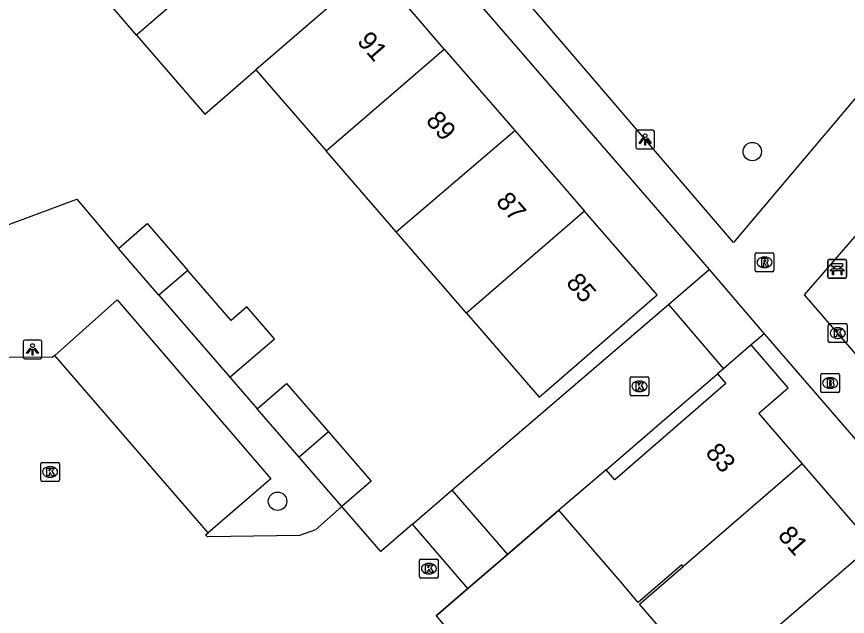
# Model space of a CAD drawing. Extents: x 160304 to 160954, y 383686 to 384161.
# Drawn here: x 160559.37 to 160603.52, y 383968.02 to 383999.88 of the extents above; entities that cross this region are included whole.
import ezdxf

# ---------------------------------------------------------------- set-up
doc = ezdxf.new("R2010")
doc.units = 0
for name, color, linetype in [('IMGEO_Bank', 7, 'Continuous'), ('IMGEO_Boom', 7, 'Continuous'), ('IMGEO_Brandkraan', 7, 'Continuous'), ('IMGEO_Kolk', 7, 'Continuous'), ('IMGEO_Lichtpunt', 7, 'Continuous'), ('IMGEO_Muur', 7, 'Continuous'), ('IMGEO_Pand', 7, 'Continuous'), ('IMGEO_Pand_nummerreeks', 7, 'Continuous'), ('IMGEO_Rijbaan_lokaal_open', 7, 'Continuous'), ('IMGEO_Rioolput', 7, 'Continuous'), ('IMGEO_Voetpad_open', 7, 'Continuous')]:
    doc.layers.add(name, color=color, linetype=linetype)

msp = doc.modelspace()

# ---------------------------------------------------------------- linework, layer by layer
at = {"layer": 'IMGEO_Bank'}
for p, q in [((160602.48, 383986.059), (160602.48, 383986.9)), ((160602.48, 383986.9), (160602.48, 383986.059)), ((160602.555, 383986.984), (160603.396, 383986.984)), ((160603.396, 383986.984), (160602.555, 383986.984)), ((160603.48, 383986.909), (160603.48, 383986.068)), ((160603.48, 383986.068), (160603.48, 383986.909)), ((160602.789, 383986.49), (160602.789, 383986.596)), ((160602.833, 383986.596), (160602.833, 383986.49)), ((160603.121, 383986.602), (160602.839, 383986.602)), ((160602.839, 383986.484), (160603.121, 383986.484)), ((160603.127, 383986.49), (160603.127, 383986.596)), ((160603.171, 383986.596), (160603.171, 383986.49)), ((160603.177, 383986.382), (160602.784, 383986.382)), ((160603.405, 383985.984), (160602.564, 383985.984)), ((160602.564, 383985.984), (160603.405, 383985.984))]:
    msp.add_line(p, q, dxfattribs=at)
for points in [[(160602.727, 383986.382), (160602.585, 383986.382), (160602.697, 383986.484), (160602.783, 383986.484)], [(160602.783, 383986.602), (160602.697, 383986.602), (160602.697, 383986.763), (160603.26, 383986.763), (160603.26, 383986.602), (160603.177, 383986.602)], [(160603.177, 383986.484), (160603.26, 383986.484), (160603.372, 383986.382), (160603.233, 383986.382)], [(160602.777, 383986.375), (160602.777, 383986.168), (160602.734, 383986.168), (160602.734, 383986.375)], [(160603.227, 383986.375), (160603.227, 383986.168), (160603.183, 383986.168), (160603.183, 383986.375)]]:
    msp.add_lwpolyline(points, dxfattribs=at)
for centre, radius, start, end in [((160602.558, 383986.906), 0.0779, 92.4484, 184.2845), ((160602.558, 383986.906), 0.0779, 92.4484, 184.2845), ((160603.402, 383986.906), 0.0779, 2.4484, 94.2845), ((160603.402, 383986.906), 0.0779, 2.4484, 94.2845), ((160602.782, 383986.595), 0.00671, 2.8957, 87.1043), ((160602.782, 383986.491), 0.00671, 272.8957, 357.1043), ((160602.839, 383986.595), 0.00671, 92.8957, 177.1043), ((160602.839, 383986.491), 0.00671, 182.8957, 267.1043), ((160603.121, 383986.595), 0.00671, 2.8957, 87.1043), ((160603.121, 383986.491), 0.00671, 272.8957, 357.1043), ((160603.178, 383986.595), 0.00671, 92.8957, 177.1043), ((160603.178, 383986.491), 0.00671, 182.8957, 267.1043), ((160602.558, 383986.062), 0.0779, 182.4484, 274.2845), ((160602.558, 383986.062), 0.0779, 182.4484, 274.2845), ((160602.727, 383986.375), 0.00671, 2.8957, 87.1043), ((160602.784, 383986.375), 0.00671, 92.8957, 177.1043), ((160603.176, 383986.375), 0.00671, 2.8957, 87.1043), ((160603.233, 383986.375), 0.00671, 92.8957, 177.1043), ((160603.402, 383986.062), 0.0779, 272.4484, 4.2845), ((160603.402, 383986.062), 0.0779, 272.4484, 4.2845)]:
    msp.add_arc(centre, radius, start, end, dxfattribs=at)
at = {"layer": 'IMGEO_Boom'}
for centre in [(160598.466, 383992.708), (160573.236, 383974.138)]:
    msp.add_circle(centre, 0.489, dxfattribs=at)
at = {"layer": 'IMGEO_Brandkraan'}
for p, q in [((160602.104, 383979.992), (160602.104, 383980.844)), ((160602.179, 383980.918), (160603.031, 383980.918)), ((160602.592, 383980.698), (160602.617, 383980.698)), ((160603.105, 383980.844), (160603.105, 383979.992)), ((160603.031, 383979.918), (160602.179, 383979.918)), ((160602.615, 383980.138), (160602.59, 383980.138))]:
    msp.add_line(p, q, dxfattribs=at)
for points in [[(160602.104, 383979.992), (160602.104, 383980.844)], [(160602.179, 383980.918), (160603.031, 383980.918)], [(160603.105, 383980.844), (160603.105, 383979.992)], [(160602.452, 383980.618), (160602.452, 383980.218), (160602.665, 383980.218)], [(160602.683, 383980.618), (160602.452, 383980.618)], [(160602.631, 383980.537), (160602.577, 383980.537), (160602.577, 383980.461)], [(160602.577, 383980.461), (160602.63, 383980.461)], [(160602.639, 383980.385), (160602.577, 383980.385), (160602.577, 383980.304)], [(160602.577, 383980.304), (160602.639, 383980.304)], [(160603.031, 383979.918), (160602.179, 383979.918)]]:
    msp.add_lwpolyline(points, dxfattribs=at)
for centre, radius, start, end in [((160602.181, 383980.842), 0.0765, 91.552, 178.448), ((160602.181, 383980.842), 0.0765, 91.552, 178.448), ((160603.029, 383980.842), 0.0765, 1.552, 88.448), ((160603.029, 383980.842), 0.0765, 1.552, 88.448), ((160602.632, 383980.499), 0.0379, 267.8285, 90.9355), ((160602.64, 383980.344), 0.0404, 269.8759, 90.5077), ((160602.687, 383980.473), 0.145, 59.4692, 91.5367), ((160602.712, 383980.52), 0.0922, 285.5137, 58.1501), ((160602.717, 383980.328), 0.105, 301.3115, 78.989), ((160602.181, 383979.994), 0.0765, 181.552, 268.448), ((160602.181, 383979.994), 0.0765, 181.552, 268.448), ((160602.671, 383980.469), 0.251, 268.6676, 293.5347), ((160603.029, 383979.994), 0.0765, 271.552, 358.448), ((160603.029, 383979.994), 0.0765, 271.552, 358.448)]:
    msp.add_arc(centre, radius, start, end, dxfattribs=at)
for centre, major_axis, ratio, start_param, end_param in [((160602.591, 383980.418), (-0.387, 0.002), 0.722429, 4.712389, 7.853982), ((160602.616, 383980.418), (-0.39, 0.002), 0.717154, 1.570796, 4.712389)]:
    msp.add_ellipse(centre, major_axis=major_axis, ratio=ratio, start_param=start_param, end_param=end_param, dxfattribs=at)
at = {"layer": 'IMGEO_Kolk'}
for p, q in [((160602.505, 383982.644), (160602.505, 383983.496)), ((160602.58, 383983.57), (160603.432, 383983.57)), ((160602.993, 383983.35), (160603.018, 383983.35)), ((160603.506, 383983.496), (160603.506, 383982.644)), ((160603.432, 383982.57), (160602.58, 383982.57)), ((160603.016, 383982.79), (160602.991, 383982.79)), ((160592.047, 383980.743), (160592.899, 383980.743)), ((160591.972, 383979.817), (160591.972, 383980.669)), ((160592.46, 383980.523), (160592.485, 383980.523)), ((160592.973, 383980.669), (160592.973, 383979.817)), ((160592.483, 383979.963), (160592.458, 383979.963)), ((160592.899, 383979.743), (160592.047, 383979.743)), ((160560.649, 383975.266), (160560.649, 383976.118)), ((160560.724, 383976.192), (160561.576, 383976.192)), ((160561.137, 383975.972), (160561.162, 383975.972)), ((160561.65, 383976.118), (160561.65, 383975.266)), ((160561.16, 383975.412), (160561.135, 383975.412)), ((160561.576, 383975.192), (160560.724, 383975.192)), ((160580.78, 383970.133), (160580.78, 383970.985)), ((160580.855, 383971.059), (160581.707, 383971.059)), ((160581.781, 383970.985), (160581.781, 383970.133)), ((160581.268, 383970.839), (160581.293, 383970.839)), ((160581.291, 383970.279), (160581.266, 383970.279)), ((160581.707, 383970.059), (160580.855, 383970.059))]:
    msp.add_line(p, q, dxfattribs=at)
for points in [[(160602.505, 383982.644), (160602.505, 383983.496)], [(160602.58, 383983.57), (160603.432, 383983.57)], [(160603.506, 383983.496), (160603.506, 383982.644)], [(160602.826, 383983.27), (160602.949, 383983.27), (160602.949, 383983.119), (160603.079, 383983.27), (160603.243, 383983.27), (160603.097, 383983.119), (160603.25, 383982.87), (160603.098, 383982.87), (160603.013, 383983.034), (160602.949, 383982.967), (160602.949, 383982.87), (160602.826, 383982.87), (160602.826, 383983.27)], [(160603.432, 383982.57), (160602.58, 383982.57)], [(160592.047, 383980.743), (160592.899, 383980.743)], [(160591.972, 383979.817), (160591.972, 383980.669)], [(160592.293, 383980.443), (160592.416, 383980.443), (160592.416, 383980.292), (160592.546, 383980.443), (160592.71, 383980.443), (160592.564, 383980.292), (160592.717, 383980.043), (160592.565, 383980.043), (160592.48, 383980.207), (160592.416, 383980.14), (160592.416, 383980.043), (160592.293, 383980.043), (160592.293, 383980.443)], [(160592.973, 383980.669), (160592.973, 383979.817)], [(160592.899, 383979.743), (160592.047, 383979.743)], [(160560.649, 383975.266), (160560.649, 383976.118)], [(160560.724, 383976.192), (160561.576, 383976.192)], [(160560.97, 383975.892), (160561.093, 383975.892), (160561.093, 383975.741), (160561.223, 383975.892), (160561.387, 383975.892), (160561.241, 383975.741), (160561.394, 383975.492), (160561.242, 383975.492), (160561.157, 383975.656), (160561.093, 383975.589), (160561.093, 383975.492), (160560.97, 383975.492), (160560.97, 383975.892)], [(160561.65, 383976.118), (160561.65, 383975.266)], [(160561.576, 383975.192), (160560.724, 383975.192)], [(160580.78, 383970.133), (160580.78, 383970.985)], [(160580.855, 383971.059), (160581.707, 383971.059)], [(160581.781, 383970.985), (160581.781, 383970.133)], [(160581.101, 383970.759), (160581.224, 383970.759), (160581.224, 383970.608), (160581.354, 383970.759), (160581.518, 383970.759), (160581.372, 383970.608), (160581.525, 383970.359), (160581.373, 383970.359), (160581.288, 383970.523), (160581.224, 383970.456), (160581.224, 383970.359), (160581.101, 383970.359), (160581.101, 383970.759)], [(160581.707, 383970.059), (160580.855, 383970.059)]]:
    msp.add_lwpolyline(points, dxfattribs=at)
for centre, start, end in [((160602.582, 383983.494), 91.552, 178.448), ((160602.582, 383983.494), 91.552, 178.448), ((160603.43, 383983.494), 1.552, 88.448), ((160603.43, 383983.494), 1.552, 88.448), ((160602.582, 383982.646), 181.552, 268.448), ((160602.582, 383982.646), 181.552, 268.448), ((160603.43, 383982.646), 271.552, 358.448), ((160603.43, 383982.646), 271.552, 358.448), ((160592.049, 383980.667), 91.552, 178.448), ((160592.049, 383980.667), 91.552, 178.448), ((160592.897, 383980.667), 1.552, 88.448), ((160592.897, 383980.667), 1.552, 88.448), ((160592.049, 383979.819), 181.552, 268.448), ((160592.049, 383979.819), 181.552, 268.448), ((160592.897, 383979.819), 271.552, 358.448), ((160592.897, 383979.819), 271.552, 358.448), ((160560.726, 383976.116), 91.552, 178.448), ((160560.726, 383976.116), 91.552, 178.448), ((160561.574, 383976.116), 1.552, 88.448), ((160561.574, 383976.116), 1.552, 88.448), ((160560.726, 383975.268), 181.552, 268.448), ((160560.726, 383975.268), 181.552, 268.448), ((160561.574, 383975.268), 271.552, 358.448), ((160561.574, 383975.268), 271.552, 358.448), ((160580.857, 383970.983), 91.552, 178.448), ((160580.857, 383970.983), 91.552, 178.448), ((160581.705, 383970.983), 1.552, 88.448), ((160581.705, 383970.983), 1.552, 88.448), ((160580.857, 383970.135), 181.552, 268.448), ((160580.857, 383970.135), 181.552, 268.448), ((160581.705, 383970.135), 271.552, 358.448), ((160581.705, 383970.135), 271.552, 358.448)]:
    msp.add_arc(centre, 0.0765, start, end, dxfattribs=at)
for centre, major_axis, ratio, start_param, end_param in [((160602.992, 383983.07), (-0.387, 0.002), 0.722429, 4.712389, 7.853982), ((160603.017, 383983.07), (-0.39, 0.002), 0.717154, 1.570796, 4.712389), ((160592.459, 383980.243), (-0.387, 0.002), 0.722429, 4.712389, 7.853982), ((160592.484, 383980.243), (-0.39, 0.002), 0.717154, 1.570796, 4.712389), ((160561.136, 383975.692), (-0.387, 0.002), 0.722429, 4.712389, 7.853982), ((160561.161, 383975.692), (-0.39, 0.002), 0.717154, 1.570796, 4.712389), ((160581.267, 383970.559), (-0.387, 0.002), 0.722429, 4.712389, 7.853982), ((160581.292, 383970.559), (-0.39, 0.002), 0.717154, 1.570796, 4.712389)]:
    msp.add_ellipse(centre, major_axis=major_axis, ratio=ratio, start_param=start_param, end_param=end_param, dxfattribs=at)
at = {"layer": 'IMGEO_Lichtpunt'}
for p, q in [((160592.272, 383993.753), (160592.272, 383992.946)), ((160592.272, 383993.753), (160592.272, 383992.946)), ((160593.174, 383993.848), (160592.366, 383993.848)), ((160593.174, 383993.848), (160592.366, 383993.848)), ((160593.268, 383992.946), (160593.268, 383993.753)), ((160593.268, 383992.946), (160593.268, 383993.753)), ((160592.366, 383992.852), (160593.174, 383992.852)), ((160592.366, 383992.852), (160593.174, 383992.852)), ((160559.715, 383982.605), (160559.715, 383981.798)), ((160559.715, 383982.605), (160559.715, 383981.798)), ((160560.617, 383982.7), (160559.809, 383982.7)), ((160560.617, 383982.7), (160559.809, 383982.7)), ((160560.711, 383981.798), (160560.711, 383982.605)), ((160560.711, 383981.798), (160560.711, 383982.605)), ((160559.809, 383981.704), (160560.617, 383981.704)), ((160559.809, 383981.704), (160560.617, 383981.704))]:
    msp.add_line(p, q, dxfattribs=at)
for points in [[(160592.646, 383993.417), (160592.685, 383993.389), (160592.497, 383993.127), (160592.459, 383993.154), (160592.646, 383993.417)], [(160592.748, 383993.369), (160592.795, 383993.369), (160592.795, 383993.047), (160592.748, 383993.047), (160592.748, 383993.369)], [(160592.858, 383993.389), (160592.896, 383993.416), (160593.083, 383993.154), (160593.044, 383993.126), (160592.858, 383993.389)], [(160560.089, 383982.269), (160560.128, 383982.241), (160559.94, 383981.979), (160559.902, 383982.006), (160560.089, 383982.269)], [(160560.191, 383982.221), (160560.238, 383982.221), (160560.238, 383981.899), (160560.191, 383981.899), (160560.191, 383982.221)], [(160560.301, 383982.241), (160560.339, 383982.268), (160560.526, 383982.006), (160560.487, 383981.978), (160560.301, 383982.241)]]:
    msp.add_lwpolyline(points, dxfattribs=at)
for centre in [(160592.771, 383993.551), (160560.214, 383982.403)]:
    msp.add_circle(centre, 0.0994, dxfattribs=at)
for centre, start, end in [((160592.366, 383993.753), 90, 180), ((160592.366, 383993.753), 90, 180), ((160593.174, 383993.753), 0, 90), ((160593.174, 383993.753), 0, 90), ((160592.366, 383992.946), 180, 270), ((160592.366, 383992.946), 180, 270), ((160593.174, 383992.946), 270, 0), ((160593.174, 383992.946), 270, 360), ((160559.809, 383982.605), 90, 180), ((160559.809, 383982.605), 90, 180), ((160560.617, 383982.605), 0, 90), ((160560.617, 383982.605), 0, 90), ((160559.809, 383981.798), 180, 270), ((160559.809, 383981.798), 180, 270), ((160560.617, 383981.798), 270, 0), ((160560.617, 383981.798), 270, 360)]:
    msp.add_arc(centre, 0.0946, start, end, dxfattribs=at)
at = {"layer": 'IMGEO_Muur'}
for points in [[(160556.789, 383988.043), (160562.568, 383990.188), (160564.778, 383987.564)], [(160585.448, 383971.301), (160588.193, 383973.661)], [(160583.355, 383969.502), (160585.448, 383971.301)], [(160581.663, 383968.047), (160583.355, 383969.502)]]:
    msp.add_lwpolyline(points, dxfattribs=at)
at = {"layer": 'IMGEO_Pand'}
for points in [[(160571.874, 384004.582), (160571.96, 384004.48), (160568.36, 384001.38), (160568.47, 384001.25), (160567.029, 384000), (160565.747, 383998.888)], [(160565.747, 383998.888), (160564.787, 384000), (160561.911, 384003.332)], [(160578.378, 384002.452), (160575.523, 384000), (160572.091, 383997.052)], [(160582.098, 383998.155), (160580.501, 384000), (160578.378, 384002.452)], [(160565.747, 383998.888), (160569.367, 383994.694), (160572.091, 383997.052)], [(160575.822, 383992.743), (160582.098, 383998.155)], [(160582.098, 383998.155), (160585.838, 383993.835)], [(160572.091, 383997.052), (160575.822, 383992.743)], [(160579.547, 383988.439), (160585.838, 383993.835)], [(160585.838, 383993.835), (160589.554, 383989.543)], [(160579.547, 383988.439), (160575.822, 383992.743)], [(160583.274, 383984.134), (160583.867, 383983.449), (160587.14, 383979.669), (160593.406, 383985.093), (160589.554, 383989.543)], [(160589.554, 383989.543), (160583.274, 383984.134)], [(160564.778, 383987.564), (160566.305, 383988.886), (160568.461, 383986.396)], [(160583.274, 383984.134), (160579.547, 383988.439)], [(160566.932, 383985.077), (160564.778, 383987.564)], [(160568.461, 383986.396), (160566.932, 383985.077)], [(160570.701, 383980.722), (160573.066, 383982.77), (160571.603, 383984.46), (160570.765, 383983.734), (160568.461, 383986.396)], [(160566.932, 383985.077), (160570.701, 383980.722)], [(160598.414, 383982.45), (160596.935, 383981.178)], [(160601.124, 383976.14), (160598.806, 383978.817), (160600.377, 383980.168), (160598.414, 383982.45)], [(160596.935, 383981.178), (160596.609, 383980.898)], [(160596.609, 383980.898), (160597.055, 383980.383), (160591.158, 383975.278), (160590.695, 383975.813)], [(160572.156, 383979.048), (160573.716, 383980.399), (160575.946, 383977.823)], [(160574.383, 383976.476), (160572.156, 383979.048)], [(160575.946, 383977.823), (160574.383, 383976.476)], [(160575.946, 383977.823), (160578.206, 383975.212), (160576.646, 383973.861)], [(160576.646, 383973.861), (160574.383, 383976.476)], [(160594.792, 383970.673), (160594.87, 383970.74), (160601.124, 383976.14)], [(160604.854, 383971.83), (160601.124, 383976.14)], [(160590.695, 383975.813), (160588.193, 383973.661)], [(160594.792, 383970.673), (160594.721, 383970.755), (160592.405, 383968.763), (160591.453, 383969.87), (160588.193, 383973.661)], [(160598.52, 383966.37), (160604.854, 383971.83)], [(160598.52, 383966.37), (160596.19, 383964.361), (160592.479, 383968.676), (160594.792, 383970.673)]]:
    msp.add_lwpolyline(points, dxfattribs=at)
at = {"layer": 'IMGEO_Rijbaan_lokaal_open'}
for points in [[(160594.005, 383984.587), (160596.174, 383986.448)], [(160596.174, 383986.448), (160599.096, 383983.036)], [(160582.507, 383974.723), (160594.005, 383984.587)], [(160594.005, 383984.587), (160596.935, 383981.178)], [(160599.096, 383983.036), (160598.414, 383982.45)], [(160561.409, 383981.875), (160561.257, 383981.774), (160558.87, 383981.795)], [(160569.541, 383972.466), (160561.409, 383981.875)], [(160590.695, 383975.813), (160596.609, 383980.898)], [(160580.412, 383972.926), (160582.507, 383974.723)], [(160582.507, 383974.723), (160585.448, 383971.301)], [(160576.646, 383973.861), (160575.255, 383972.626), (160574.403, 383972.324), (160569.515, 383972.251), (160569.413, 383972.353), (160569.541, 383972.466)], [(160580.412, 383972.926), (160578.717, 383971.472), (160576.646, 383973.861)], [(160588.193, 383973.661), (160585.448, 383971.301)], [(160583.355, 383969.502), (160580.412, 383972.926)], [(160585.448, 383971.301), (160583.355, 383969.502)], [(160583.355, 383969.502), (160581.663, 383968.047), (160584.668, 383964.501)]]:
    msp.add_lwpolyline(points, dxfattribs=at)
at = {"layer": 'IMGEO_Rioolput'}
for p, q in [((160598.692, 383987.33), (160599.544, 383987.33)), ((160598.617, 383986.404), (160598.617, 383987.256)), ((160599.105, 383987.11), (160599.13, 383987.11)), ((160599.618, 383987.256), (160599.618, 383986.404)), ((160599.128, 383986.55), (160599.103, 383986.55)), ((160599.544, 383986.33), (160598.692, 383986.33))]:
    msp.add_line(p, q, dxfattribs=at)
for points in [[(160598.692, 383987.33), (160599.544, 383987.33)], [(160598.617, 383986.404), (160598.617, 383987.256)], [(160599.206, 383987.028), (160598.954, 383987.03), (160598.954, 383986.63)], [(160599.132, 383986.949), (160599.078, 383986.949), (160599.078, 383986.868)], [(160599.618, 383987.256), (160599.618, 383986.404)], [(160598.954, 383986.63), (160599.078, 383986.63), (160599.078, 383986.792), (160599.089, 383986.792)], [(160599.078, 383986.868), (160599.13, 383986.868)], [(160599.136, 383986.763), (160599.207, 383986.63), (160599.347, 383986.63), (160599.282, 383986.756)], [(160599.544, 383986.33), (160598.692, 383986.33)]]:
    msp.add_lwpolyline(points, dxfattribs=at)
for centre, radius, start, end in [((160598.694, 383987.254), 0.0765, 91.552, 178.448), ((160598.694, 383987.254), 0.0765, 91.552, 178.448), ((160599.542, 383987.254), 0.0765, 1.552, 88.448), ((160599.542, 383987.254), 0.0765, 1.552, 88.448), ((160599.138, 383986.853), 0.0964, 77.0061, 93.1865), ((160599.152, 383986.91), 0.0378, 276.6634, 79.6772), ((160599.205, 383986.918), 0.109, 350.3612, 89.416), ((160599.203, 383986.918), 0.112, 277.5842, 350.9817), ((160599.088, 383986.739), 0.0533, 26.0293, 88.6989), ((160599.114, 383987.057), 0.19, 274.7715, 282.9687), ((160599.187, 383986.703), 0.108, 29.5134, 73.7905), ((160598.694, 383986.406), 0.0765, 181.552, 268.448), ((160598.694, 383986.406), 0.0765, 181.552, 268.448), ((160599.542, 383986.406), 0.0765, 271.552, 358.448), ((160599.542, 383986.406), 0.0765, 271.552, 358.448)]:
    msp.add_arc(centre, radius, start, end, dxfattribs=at)
for centre, major_axis, ratio, start_param, end_param in [((160599.104, 383986.83), (-0.387, 0.002), 0.722429, 4.712389, 7.853982), ((160599.129, 383986.83), (-0.39, 0.002), 0.717154, 1.570796, 4.712389)]:
    msp.add_ellipse(centre, major_axis=major_axis, ratio=ratio, start_param=start_param, end_param=end_param, dxfattribs=at)
at = {"layer": 'IMGEO_Voetpad_open'}
for points in [[(160567.161, 384022.807), (160576.438, 384011.974), (160576.873, 384008.716), (160584.428, 384000), (160596.174, 383986.448)], [(160605.836, 383997.776), (160597.474, 383987.879), (160587.067, 384000), (160578.729, 384009.705), (160578.455, 384012.669)], [(160616.269, 383967.769), (160601.248, 383985.099), (160609.035, 383994.079)], [(160556.789, 383988.043), (160562.568, 383990.188), (160564.778, 383987.564)], [(160561.409, 383981.875), (160564.721, 383984.839), (160572.888, 383975.325), (160569.541, 383972.466)], [(160599.096, 383983.036), (160637.034, 383939.15), (160638.073, 383937.196)], [(160570.701, 383980.722), (160572.156, 383979.048)]]:
    msp.add_lwpolyline(points, dxfattribs=at)

# ---------------------------------------------------------------- texts
at = {"layer": 'IMGEO_Pand_nummerreeks'}
for s, rotation, p in [('91', 310.8833, (160577.423, 383998.545)), ('89', 310.8833, (160581.074, 383994.327)), ('87', 310.8833, (160584.798, 383990.025)), ('85', 310.8833, (160588.523, 383985.722)), ('83', 311.1799, (160595.929, 383976.689)), ('81', 311.1783, (160599.778, 383972.29))]:
    msp.add_text(s, height=1, rotation=rotation, dxfattribs=at).set_placement(p)

doc.saveas('drawing.dxf')
